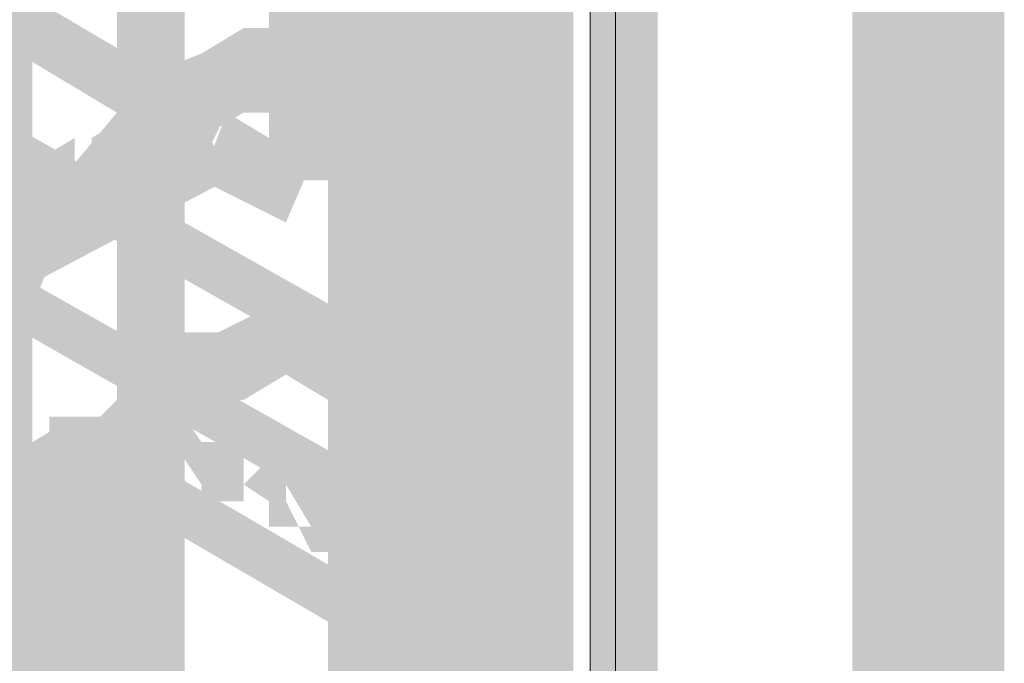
# Model space of a CAD drawing. Header units: millimetres. Extents: x -91 to 1961, y -1152 to 358.
# Tile 390 of 656: x 242.87 to 244.8, y 114.98 to 116.24. Entities that reach past the tile are written whole.
import ezdxf

# ---------------------------------------------------------------- set-up
doc = ezdxf.new("R2010")
doc.units = ezdxf.units.MM
doc.header["$MEASUREMENT"] = 0
doc.layers.get('0').update_dxf_attribs({"linetype": 'CONTINUOUS'})

msp = doc.modelspace()

# ---------------------------------------------------------------- hatches: boundary and pattern name
at = {"true_color": 0xaaaaaa}
h = msp.add_hatch(color=253, dxfattribs=at)
h.paths.add_polyline_path([(244.6297, 147.6906), (244.6297, 141.3375), (244.4973, 141.3375), (244.4973, 147.6906)])
h.paths.add_polyline_path([(244.6297, 138.1609), (244.6297, 131.8077), (244.4973, 131.8077), (244.4973, 138.1609)])
h.paths.add_polyline_path([(244.6297, 128.6312), (244.6297, 122.278), (244.4973, 122.278), (244.4973, 128.6312)])
h.paths.add_polyline_path([(244.6297, 119.1014), (244.6297, 112.7483), (244.4973, 112.7483), (244.4973, 119.1014)])
h.paths.add_polyline_path([(244.6297, 109.5717), (244.6297, 103.2185), (244.4973, 103.2185), (244.4973, 109.5717)])
h = msp.add_hatch(color=253, dxfattribs=at)
h.paths.add_polyline_path([(244.58, 102.6229), (244.58, 108.9761), (244.7124, 108.9761), (244.7124, 102.6229)])
h.paths.add_polyline_path([(244.58, 112.1527), (244.58, 118.5058), (244.7124, 118.5058), (244.7124, 112.1527)])
h.paths.add_polyline_path([(244.58, 121.6824), (244.58, 128.0356), (244.7124, 128.0356), (244.7124, 121.6824)])
h.paths.add_polyline_path([(244.58, 131.2121), (244.58, 137.5653), (244.7124, 137.5653), (244.7124, 131.2121)])
h.paths.add_polyline_path([(244.58, 140.7419), (244.58, 147.095), (244.7124, 147.095), (244.7124, 140.7419)])
h = msp.add_hatch(color=253, dxfattribs=at)
h.paths.add_polyline_path([(244.6297, 102.6229), (244.6297, 108.9761), (244.7455, 108.9761), (244.7455, 102.6229)])
h.paths.add_polyline_path([(244.6297, 112.1527), (244.6297, 118.5058), (244.7455, 118.5058), (244.7455, 112.1527)])
h.paths.add_polyline_path([(244.6297, 121.6824), (244.6297, 128.0356), (244.7455, 128.0356), (244.7455, 121.6824)])
h.paths.add_polyline_path([(244.6297, 131.2121), (244.6297, 137.5653), (244.7455, 137.5653), (244.7455, 131.2121)])
h.paths.add_polyline_path([(244.6297, 140.7419), (244.6297, 147.095), (244.7455, 147.095), (244.7455, 140.7419)])
h = msp.add_hatch(color=253, dxfattribs=at)
h.paths.add_polyline_path([(244.6627, 102.5898), (244.6627, 108.943), (244.7951, 108.943), (244.7951, 102.5898)])
h.paths.add_polyline_path([(244.6627, 112.1196), (244.6627, 118.4727), (244.7951, 118.4727), (244.7951, 112.1196)])
h.paths.add_polyline_path([(244.6627, 121.6493), (244.6627, 128.0025), (244.7951, 128.0025), (244.7951, 121.6493)])
h.paths.add_polyline_path([(244.6627, 131.179), (244.6627, 137.5322), (244.7951, 137.5322), (244.7951, 131.179)])
h.paths.add_polyline_path([(244.6627, 140.7088), (244.6627, 147.0619), (244.7951, 147.0619), (244.7951, 140.7088)])
h = msp.add_hatch(color=253, dxfattribs=at)
h.paths.add_polyline_path([(242.7601, 113.2612), (242.7601, 119.6143), (242.8925, 119.6143), (242.8925, 113.2612)])
h.paths.add_polyline_path([(242.7601, 122.7909), (242.7601, 126.2156), (242.8925, 126.2156), (242.8925, 122.7909)])
h = msp.add_hatch(color=253, dxfattribs=at)
h.paths.add_polyline_path([(243.0579, 113.0792), (243.0579, 119.4323), (243.1903, 119.4323), (243.1903, 113.0792)])
h.paths.add_polyline_path([(243.0579, 122.6089), (243.0579, 126.0502), (243.1903, 126.0502), (243.1903, 122.6089)])
h = msp.add_hatch(color=253, dxfattribs=at)
h.paths.add_polyline_path([(243.6535, 113.2115), (243.6535, 119.5647), (243.7693, 119.5647), (243.7693, 113.2115)])
h.paths.add_polyline_path([(243.6535, 122.7413), (243.6535, 123.1714), (243.7693, 123.1714), (243.7693, 122.7413)])
h = msp.add_hatch(color=253, dxfattribs=at)
h.paths.add_polyline_path([(243.7693, 113.0461), (243.7693, 119.3992), (243.9017, 119.3992), (243.9017, 113.0461)])
h.paths.add_polyline_path([(243.7693, 122.5758), (243.7693, 122.6585), (243.9017, 122.6585), (243.9017, 122.5758)])
h = msp.add_hatch(color=253, dxfattribs=at)
h.paths.add_polyline_path([(242.6278, 121.5997), (242.7601, 121.5997), (242.7601, 120.971), (242.6278, 120.971)])
h.paths.add_polyline_path([(243.4715, 118.1749), (243.6039, 118.1749), (243.6039, 113.4266), (243.4715, 113.4266)])
for points in [[(243.3557, 120.5904), (243.3557, 115.9248), (243.4715, 115.9248), (243.4715, 120.5904)], [(243.3557, 120.5408), (243.3557, 115.9248), (243.4715, 115.9248), (243.4715, 120.5408)], [(243.3557, 120.5408), (243.3557, 115.9248), (243.4715, 115.9248), (243.4715, 120.5408)], [(243.7693, 118.9691), (243.7693, 113.0461), (243.9017, 113.0461), (243.9017, 118.9691)], [(243.7693, 118.9691), (243.7693, 112.9964), (243.9017, 112.9964), (243.9017, 118.9691)], [(243.7693, 118.9691), (243.7693, 112.9964), (243.9017, 112.9964), (243.9017, 118.9691)], [(243.6535, 118.8036), (243.6535, 114.0553), (243.7693, 114.0553), (243.7693, 118.8036)], [(243.5212, 118.754), (243.5212, 115.2465), (243.6535, 115.2465), (243.6535, 118.754)], [(243.6039, 118.6713), (243.6039, 115.1638), (243.7362, 115.1638), (243.7362, 118.6713)], [(243.7693, 118.6713), (243.7693, 113.8899), (243.9017, 113.8899), (243.9017, 118.6713)], [(243.6039, 118.2576), (243.6039, 113.5921), (243.7362, 113.5921), (243.7362, 118.2576)], [(243.9844, 118.1253), (243.9844, 114.8164), (244.1168, 114.8164), (244.1168, 118.1253)], [(241.784, 116.9341), (243.273, 116.0572), (243.2234, 115.9579), (241.7343, 116.8514)], [(243.2234, 115.9579), (241.7343, 116.8514), (241.784, 116.9341), (243.273, 116.0572)], [(241.784, 116.6363), (243.5708, 115.627), (243.5212, 115.5443), (241.7343, 116.5535)], [(241.9494, 116.2557), (243.7362, 115.2465), (243.6866, 115.1638), (241.9163, 116.173)], [(243.5708, 116.0903), (243.5212, 116.1399), (243.5212, 116.0903), (243.4384, 116.0903), (243.3888, 116.0903), (243.3061, 116.0903), (243.3557, 116.0903), (243.273, 116.0572), (243.1903, 116.0076), (243.091, 115.9579), (243.091, 116.0076), (243.0083, 115.9248), (243.0083, 115.8752), (242.9256, 115.8421), (242.9256, 115.8752), (242.8428, 115.7925), (242.8925, 115.7925), (242.8428, 115.6767), (242.7932, 115.6767), (242.7105, 115.5774), (242.7601, 115.5774), (242.7105, 115.4947), (242.6774, 115.3789), (242.6278, 115.2465), (242.5947, 115.1638), (242.5947, 115.1969), (242.5947, 115.1142), (242.5947, 114.9983), (242.4623, 114.9983), (242.4623, 115.1142), (242.4623, 115.1969), (242.4623, 115.2134), (242.5119, 115.2962), (242.4954, 115.2962), (242.545, 115.412), (242.5947, 115.5443), (242.6278, 115.627), (242.6774, 115.627), (242.7601, 115.7098), (242.7105, 115.7098), (242.7601, 115.8421), (242.7932, 115.8421), (242.8925, 115.9248), (242.8925, 115.9579), (242.9752, 116.0076), (242.9752, 115.9579), (243.0579, 116.0572), (243.0579, 116.0903), (243.1406, 116.1399), (243.2234, 116.173), (243.3061, 116.2227), (243.3888, 116.2227), (243.4384, 116.2227), (243.5212, 116.2227), (243.5708, 116.173), (243.6039, 116.1399)], [(243.6039, 116.0572), (243.5708, 116.0572), (243.5543, 116.0572), (243.4715, 116.0903), (243.3888, 116.0903), (243.4384, 116.1399), (243.3888, 116.0903), (243.3557, 116.0572), (243.273, 116.0572), (243.3061, 116.0572), (243.2234, 116.0076), (243.2234, 116.0572), (243.1406, 115.9579), (243.1406, 115.9248), (243.0579, 115.8752), (243.0579, 115.9248), (242.9752, 115.8421), (242.8925, 115.7594), (242.9256, 115.7594), (242.8925, 115.6767), (242.8428, 115.6767), (242.7601, 115.5774), (242.7932, 115.5774), (242.7601, 115.4616), (242.7105, 115.3789), (242.6774, 115.2465), (242.6278, 115.1142), (242.6278, 115.1638), (242.6278, 115.0811), (242.6278, 114.9983), (242.5119, 114.9983), (242.5119, 115.0811), (242.5119, 115.1638), (242.4954, 115.1638), (242.545, 115.2962), (242.5947, 115.412), (242.6278, 115.4947), (242.6774, 115.627), (242.7105, 115.627), (242.7932, 115.7098), (242.7601, 115.7098), (242.7932, 115.7925), (242.8428, 115.7925), (242.9256, 115.8752), (243.0083, 115.9579), (243.0083, 116.0076), (243.091, 116.0572), (243.091, 116.0076), (243.1903, 116.0903), (243.1903, 116.1399), (243.273, 116.173), (243.2564, 116.173), (243.3557, 116.173), (243.3557, 116.1399), (243.3888, 116.173), (243.3888, 116.2227), (243.4715, 116.2227), (243.5212, 116.2227), (243.6039, 116.173), (243.5708, 116.173), (243.6039, 116.173)], [(242.4127, 115.627), (243.2234, 116.0572), (243.273, 115.9248), (242.4623, 115.4947)], [(243.273, 116.0572), (243.4384, 115.9579), (243.3888, 115.8421), (243.2234, 115.9248)], [(243.819, 115.6767), (243.7693, 115.7098), (243.819, 115.7594), (243.8521, 115.7098)], [(243.5212, 115.4947), (243.4715, 115.4947), (243.3888, 115.5443), (243.3557, 115.5443), (243.3888, 115.5443), (243.3061, 115.4947), (243.273, 115.4947), (243.1903, 115.4947), (243.2234, 115.4947), (243.1406, 115.4616), (243.1406, 115.4947), (243.091, 115.4616), (243.0083, 115.3789), (243.0083, 115.3292), (242.9256, 115.2962), (242.9752, 115.3292), (242.9256, 115.2465), (242.8925, 115.2465), (242.7932, 115.1638), (242.8428, 115.1638), (242.7932, 115.0811), (242.7601, 114.9487), (242.7105, 114.866), (242.6774, 114.7833), (242.6278, 114.7005), (242.6278, 114.7336), (242.6278, 114.6178), (242.6278, 114.5186), (242.5119, 114.5186), (242.5119, 114.6178), (242.5119, 114.7336), (242.4954, 114.7336), (242.545, 114.8164), (242.5947, 114.8991), (242.6278, 114.9983), (242.6774, 115.1142), (242.7105, 115.1969), (242.7601, 115.1969), (242.8428, 115.2962), (242.7932, 115.2962), (242.8428, 115.3789), (242.8925, 115.412), (242.9752, 115.4616), (242.9752, 115.412), (243.0579, 115.4947), (243.091, 115.5443), (243.091, 115.5774), (243.1903, 115.627), (243.1737, 115.627), (243.273, 115.627), (243.2564, 115.627), (243.3557, 115.6767), (243.3888, 115.6767), (243.4384, 115.6767), (243.5212, 115.627), (243.4715, 115.627), (243.5212, 115.627)], [(241.7343, 115.627), (243.5212, 114.6178), (243.4715, 114.5186), (241.7012, 115.5443)], [(243.0083, 115.412), (242.9752, 115.3789), (242.9256, 115.412), (242.9752, 115.4616)], [(242.9752, 115.4616), (243.5708, 115.1142), (243.5212, 115.0314), (242.9256, 115.3789)], [(242.8925, 115.412), (242.8925, 114.138), (243.0083, 114.138), (243.0083, 115.412)], [(243.5212, 115.1142), (243.6535, 115.1969), (243.6866, 115.1142), (243.5708, 115.0314)], [(243.6039, 115.1638), (243.6039, 113.8899), (243.7362, 113.8899), (243.7362, 115.1638)], [(243.4715, 115.0811), (243.4715, 113.8071), (243.6039, 113.8071), (243.6039, 115.0811)]]:
    msp.add_hatch(color=253, dxfattribs=at).paths.add_polyline_path(points)
h = msp.add_hatch(color=253, dxfattribs=at)
h.paths.add_polyline_path([(242.9256, 115.4616), (243.0579, 115.4616), (243.0579, 114.1877), (242.9256, 114.1877)])
h.paths.add_polyline_path([(243.819, 118.208), (243.9513, 118.208), (243.9513, 112.9964), (243.819, 112.9964)])
h = msp.add_hatch(color=253, dxfattribs=at)
h.paths.add_polyline_path([(241.784, 112.831), (241.9163, 112.831), (241.9163, 112.6655), (241.784, 112.6655)])
h.paths.add_polyline_path([(243.7362, 115.7594), (243.8521, 115.7594), (243.8521, 112.9137), (243.7362, 112.9137)])
h.paths.add_polyline_path([(243.5708, 116.173), (243.6039, 116.173), (243.6039, 116.0572), (243.5708, 116.0572)])
h = msp.add_hatch(color=253, dxfattribs=at)
h.paths.add_polyline_path([(243.7362, 115.7594), (243.7362, 115.7925), (243.7362, 115.8421), (243.8521, 115.8421), (243.8521, 115.7925), (243.8521, 115.7594)])
h.paths.add_polyline_path([(243.7362, 115.8421), (243.7362, 115.8752), (243.7693, 115.8421), (243.7362, 115.8752), (243.7693, 115.9248), (243.819, 115.8752), (243.8521, 115.8752), (243.8521, 115.8421)])
h.paths.add_polyline_path([(243.6866, 115.9248), (243.6866, 115.9579), (243.6866, 116.0076), (243.7362, 115.9248), (243.6866, 115.9248), (243.6535, 116.0076), (243.6535, 116.0572), (243.7693, 116.0572), (243.7693, 116.0076), (243.6866, 116.0572), (243.7362, 116.0572), (243.819, 116.0076), (243.819, 115.9579), (243.819, 115.9248)])
h.paths.add_polyline_path([(243.6535, 116.0572), (243.6535, 116.0903), (243.6866, 116.0076), (243.6535, 116.0076), (243.6535, 116.1399), (243.6866, 116.1399), (243.7693, 116.0903), (243.7693, 116.0572)])
h.paths.add_polyline_path([(243.6535, 116.0572), (243.6039, 116.0903), (243.6535, 116.1399), (243.6866, 116.0903)])
h.paths.add_polyline_path([(243.6039, 116.0572), (243.5708, 116.0572), (243.5708, 116.173), (243.6039, 116.173)])
h = msp.add_hatch(color=253, dxfattribs=at)
h.paths.add_polyline_path([(243.7693, 115.7098), (243.7693, 115.7594), (243.7693, 115.7925), (243.9017, 115.7925), (243.9017, 115.7594), (243.9017, 115.7098)])
h.paths.add_polyline_path([(243.819, 115.7594), (243.7693, 115.7925), (243.7362, 115.8421), (243.7362, 115.8752), (243.8521, 115.8752), (243.8521, 115.8421), (243.819, 115.8421), (243.8521, 115.7925)])
h.paths.add_polyline_path([(243.7362, 115.8752), (243.7362, 115.9248), (243.8521, 115.9248), (243.8521, 115.8752)])
h.paths.add_polyline_path([(243.7362, 115.9248), (243.7362, 115.9579), (243.7693, 115.9248), (243.7362, 115.9579), (243.7693, 116.0076), (243.819, 115.9579), (243.8521, 115.9579), (243.8521, 115.9248)])
h.paths.add_polyline_path([(243.6866, 116.0076), (243.6866, 116.0572), (243.7362, 115.9579), (243.6866, 115.9579), (243.6866, 116.0903), (243.7362, 116.0903), (243.819, 116.0572), (243.819, 116.0076)])
h.paths.add_polyline_path([(243.6535, 116.0572), (243.6535, 116.0903), (243.6866, 116.0076), (243.6535, 116.0076), (243.6039, 116.0903), (243.6039, 116.1399), (243.6535, 116.0572), (243.6039, 116.0572), (243.6039, 116.173), (243.6535, 116.173), (243.7362, 116.1399), (243.7362, 116.0903), (243.6535, 116.1399), (243.6866, 116.1399), (243.7693, 116.0903), (243.7693, 116.0572)])
h = msp.add_hatch(color=253, dxfattribs=at)
h.paths.add_polyline_path([(241.3207, 114.5186), (241.4531, 114.5186), (241.4531, 113.2612), (241.3207, 113.2612)])
h.paths.add_polyline_path([(243.7693, 115.7098), (243.9017, 115.7098), (243.9017, 112.8806), (243.7693, 112.8806)])
h.paths.add_polyline_path([(241.784, 114.1049), (241.9163, 114.1049), (241.9163, 112.831), (241.784, 112.831)])
h = msp.add_hatch(color=253, dxfattribs=at)
h.paths.add_polyline_path([(243.6535, 115.1969), (243.6535, 115.2465), (243.7693, 115.2465), (243.7693, 115.1969)])
h.paths.add_polyline_path([(243.6535, 115.2465), (243.6535, 115.2962), (243.6535, 115.3292), (243.7693, 115.3292), (243.7693, 115.2962), (243.7693, 115.2465)])
h.paths.add_polyline_path([(243.6535, 115.3292), (243.6535, 115.3789), (243.6866, 115.2962), (243.6535, 115.2962), (243.6039, 115.3789), (243.6039, 115.412), (243.7362, 115.412), (243.7362, 115.3789), (243.6535, 115.412), (243.6866, 115.412), (243.7693, 115.3789), (243.7693, 115.3292)])
h.paths.add_polyline_path([(243.6039, 115.412), (243.6039, 115.4616), (243.6535, 115.3789), (243.6039, 115.3789), (243.5708, 115.4616), (243.5708, 115.4947), (243.6866, 115.4947), (243.6866, 115.4616), (243.6039, 115.4947), (243.6535, 115.4947), (243.7362, 115.4616), (243.7362, 115.412)])
h.paths.add_polyline_path([(243.6039, 115.4616), (243.5708, 115.4947), (243.6039, 115.5443), (243.6535, 115.4947)])
h.paths.add_polyline_path([(243.5708, 115.4616), (243.5212, 115.4616), (243.4715, 115.5443), (243.4715, 115.5774), (243.6039, 115.5774), (243.6039, 115.5443), (243.5212, 115.5774), (243.5708, 115.5774)])
h = msp.add_hatch(color=253, dxfattribs=at)
h.paths.add_polyline_path([(243.5708, 115.1638), (243.5212, 115.1638), (243.5212, 115.2962), (243.5708, 115.2962)])
h.paths.add_polyline_path([(243.5212, 115.1969), (243.4715, 115.2465), (243.4715, 115.1969), (243.4384, 115.1969), (243.3888, 115.2962), (243.3888, 115.3292), (243.4384, 115.2465), (243.3888, 115.2465), (243.3557, 115.2465), (243.3557, 115.2962), (243.3061, 115.3292), (243.3557, 115.3789), (243.3888, 115.3292), (243.3557, 115.3789), (243.3888, 115.3789), (243.4384, 115.3789), (243.5212, 115.3292), (243.5212, 115.2962), (243.4384, 115.3292), (243.4715, 115.3292), (243.5212, 115.2962), (243.5708, 115.2465)])
h.paths.add_polyline_path([(243.3061, 115.2962), (243.273, 115.2962), (243.2234, 115.2962), (243.2234, 115.3292), (243.1903, 115.3789), (243.1903, 115.3292), (243.1406, 115.3292), (243.091, 115.3292), (243.0579, 115.3292), (243.0579, 115.4616), (243.091, 115.4616), (243.1406, 115.4616), (243.1903, 115.4616), (243.2234, 115.412), (243.273, 115.3789), (243.2234, 115.412), (243.273, 115.412), (243.3061, 115.412)])
h.paths.add_polyline_path([(243.0579, 115.3292), (243.0083, 115.3292), (243.0083, 115.3789), (242.9752, 115.412), (243.0083, 115.4616), (243.0579, 115.412), (243.0083, 115.4616), (243.0579, 115.4616)])
h = msp.add_hatch(color=253, dxfattribs=at)
h.paths.add_polyline_path([(243.5212, 115.2465), (243.6535, 115.2465), (243.6535, 113.9726), (243.5212, 113.9726)])
h.paths.add_polyline_path([(243.7693, 113.9395), (243.9017, 113.9395), (243.9017, 113.8899), (243.7693, 113.8899)])
h = msp.add_hatch(color=253, dxfattribs=at)
h.paths.add_polyline_path([(243.6535, 115.0811), (243.6039, 115.0811), (243.6039, 115.1969), (243.6535, 115.1969)])
h.paths.add_polyline_path([(243.5708, 115.1638), (243.5708, 115.1969), (243.6866, 115.1969), (243.6866, 115.1638)])
h.paths.add_polyline_path([(243.6039, 115.1142), (243.5708, 115.1142), (243.5708, 115.2465), (243.6039, 115.2465)])
h.paths.add_polyline_path([(243.5212, 115.1969), (243.5212, 115.2465), (243.6535, 115.2465), (243.6535, 115.1969)])
h = msp.add_hatch(color=253, dxfattribs=at)
h.paths.add_polyline_path([(243.4715, 114.5682), (243.5212, 114.6178), (243.4715, 114.6178), (243.4715, 114.6509), (243.5212, 114.6509), (243.5708, 114.7005), (243.5212, 114.7005), (243.5212, 114.7336), (243.5708, 114.7336), (243.6039, 114.7833), (243.6535, 114.7336), (243.6039, 114.7005), (243.6535, 114.7336), (243.6535, 114.7005), (243.6039, 114.6509), (243.5708, 114.6178), (243.6039, 114.6509), (243.6039, 114.6178), (243.5708, 114.5682), (243.5212, 114.5186)])
h.paths.add_polyline_path([(243.5708, 114.7833), (243.5708, 114.8164), (243.6039, 114.8164), (243.6535, 114.866), (243.6039, 114.866), (243.6039, 114.8991), (243.6039, 114.9487), (243.6039, 114.9983), (243.6535, 114.9983), (243.6866, 115.0314), (243.6535, 115.0314), (243.6535, 115.0811), (243.7693, 115.0811), (243.7693, 115.0314), (243.7362, 114.9983), (243.6866, 114.9487), (243.7362, 114.9983), (243.7362, 114.9487), (243.7362, 114.8991), (243.7362, 114.866), (243.6866, 114.8164), (243.6535, 114.7833), (243.6866, 114.8164), (243.6866, 114.7833)])
h.paths.add_polyline_path([(243.6535, 115.0811), (243.6535, 115.1142), (243.6535, 115.1638), (243.6535, 115.1969), (243.7693, 115.1969), (243.7693, 115.1638), (243.7693, 115.1142), (243.7693, 115.0811)])

# ---------------------------------------------------------------- linework, layer by layer
at = {"color": 7, "linetype": 'Continuous', "lineweight": 20}
msp.add_lwpolyline([(244.034, 114.8164), (244.034, 117.7944), (244.034, 117.7944)], dxfattribs=at)
at = {"color": 7, "linetype": 'Continuous', "lineweight": 5}
msp.add_lwpolyline([(243.9844, 114.7833), (243.9844, 117.7448), (243.9844, 117.7448)], dxfattribs=at)

doc.saveas('drawing.dxf')
